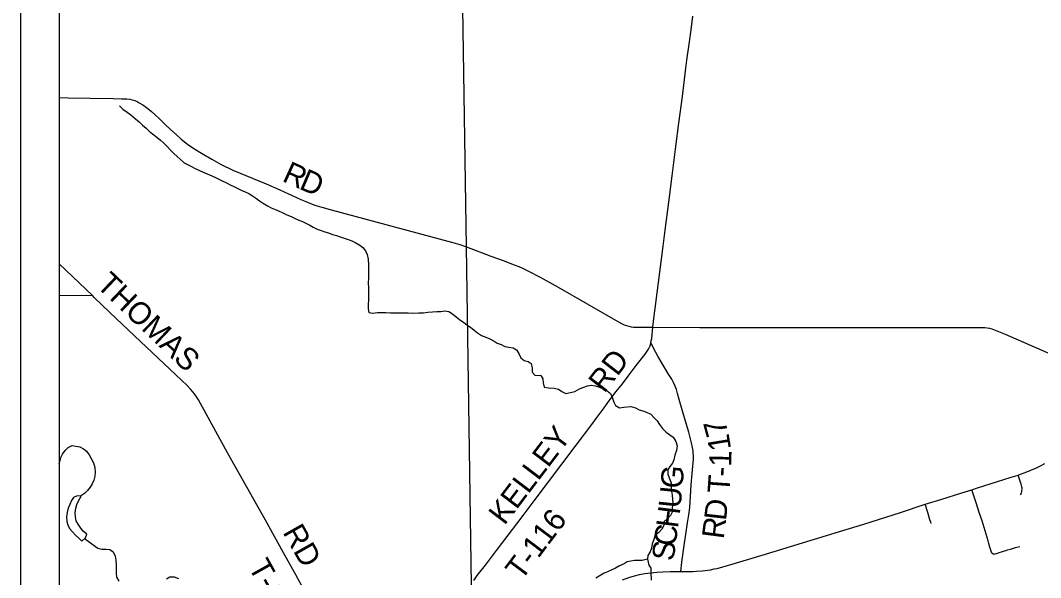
# Model space of a CAD drawing. Extents: x 0 to 34, y 0 to 22.
# Drawn here: x 21.64 to 24.267, y 16.194 to 17.627 of the extents above; entities that cross this region are included whole.
import ezdxf

# ---------------------------------------------------------------- set-up
doc = ezdxf.new("R2010")
doc.units = 0
for name, color, linetype in [('GM_X_Minor_Lake', 7, 'Continuous'), ('GM_X_Minor_River', 7, 'Continuous'), ('GM_X_Rail_Line', 7, 'Continuous'), ('GM_X_State_Route', 7, 'Continuous'), ('GM_X_Township_Road', 7, 'Continuous'), ('GM_X_Township_Road_Text', 7, 'Continuous'), ('SH_Cut_Line', 7, 'Continuous'), ('SH_Data', 7, 'Continuous')]:
    doc.layers.add(name, color=color, linetype=linetype)

msp = doc.modelspace()

# ---------------------------------------------------------------- linework, layer by layer
at = {"layer": 'GM_X_Minor_Lake'}
for points in [[(21.7966, 16.4027), (21.7966, 16.4027), (21.7868, 16.4043), (21.7772, 16.3998), (21.7718, 16.3915), (21.7676, 16.3817), (21.7637, 16.3719), (21.7609, 16.3609), (21.7593, 16.3502), (21.7599, 16.3381), (21.7629, 16.3282), (21.7677, 16.3186), (21.7741, 16.3113), (21.782, 16.3029), (21.7907, 16.2952), (21.7989, 16.2871), (21.8078, 16.2962), (21.8113, 16.3056), (21.8022, 16.3129), (21.7958, 16.321), (21.7895, 16.3306), (21.7843, 16.3397), (21.7821, 16.35), (21.7814, 16.3603)], [(21.7814, 16.3603), (21.783, 16.372), (21.7858, 16.3819), (21.7904, 16.391), (21.7966, 16.4027)]]:
    msp.add_lwpolyline(points, dxfattribs=at)
at = {"layer": 'GM_X_Minor_River'}
for points in [[(21.8958, 17.4072), (21.9045, 17.3987), (21.9154, 17.391), (21.9244, 17.3841), (21.9369, 17.3741), (21.9459, 17.3664), (21.9549, 17.3575), (21.964, 17.3495), (21.9723, 17.3425), (21.9802, 17.3352), (21.9918, 17.3268), (22.0009, 17.3191), (22.0088, 17.3125), (22.0189, 17.3022), (22.0261, 17.2941), (22.0351, 17.2845), (22.0441, 17.2768), (22.052, 17.2699), (22.0622, 17.2611), (22.0709, 17.2564), (22.0796, 17.2518), (22.0924, 17.2456), (22.1015, 17.2413), (22.1109, 17.237), (22.1215, 17.2327), (22.1336, 17.2273), (22.1427, 17.2234), (22.1514, 17.2187), (22.1601, 17.2141), (22.1707, 17.2094), (22.1801, 17.2044), (22.1895, 17.1997), (22.1982, 17.1958), (22.2088, 17.1908), (22.219, 17.1861), (22.2285, 17.1818), (22.2383, 17.176), (22.2481, 17.1691), (22.2564, 17.1633), (22.2639, 17.1575), (22.2768, 17.1498), (22.2858, 17.1451), (22.2945, 17.1413), (22.3051, 17.137), (22.3157, 17.1323), (22.3267, 17.1269), (22.3372, 17.1226), (22.3459, 17.1187), (22.3576, 17.1132), (22.3667, 17.1094), (22.3754, 17.1051), (22.3852, 17.1), (22.3943, 17.095), (22.4041, 17.0903), (22.4151, 17.0864), (22.4246, 17.0833), (22.434, 17.0802), (22.4438, 17.0766), (22.4544, 17.0735), (22.4639, 17.0704), (22.4737, 17.0672), (22.4843, 17.0633), (22.4934, 17.0602), (22.504, 17.0551), (22.5146, 17.0489), (22.5221, 17.0432), (22.5285, 17.0344), (22.5329, 17.0252), (22.5355, 17.0126), (22.5365, 16.9982), (22.5367, 16.9849), (22.5366, 16.9738), (22.5362, 16.9644), (22.536, 16.9514), (22.5363, 16.94), (22.5366, 16.9298), (22.5365, 16.9184), (22.5364, 16.9081), (22.5359, 16.8963), (22.5354, 16.8853), (22.5372, 16.8754), (22.5474, 16.8742), (22.56, 16.8752), (22.5706, 16.8758), (22.5809, 16.8757), (22.593, 16.8748), (22.6036, 16.8744), (22.6215, 16.8746), (22.6389, 16.8744), (22.6511, 16.8743), (22.6663, 16.8745), (22.678, 16.8747), (22.6898, 16.8761), (22.7016, 16.8772), (22.7126, 16.8778), (22.7229, 16.8785), (22.7331, 16.8799), (22.7437, 16.8782), (22.7528, 16.8724), (22.7622, 16.8647), (22.7713, 16.8578)], [(22.7713, 16.8578), (22.7818, 16.8501), (22.7897, 16.8436), (22.7992, 16.8378), (22.8086, 16.8301), (22.8176, 16.8235), (22.8278, 16.8166), (22.8391, 16.8119), (22.8494, 16.8076), (22.8599, 16.8018), (22.8682, 16.7968), (22.8781, 16.7933), (22.8879, 16.7882), (22.8981, 16.7866), (22.9087, 16.785), (22.9174, 16.7796), (22.9238, 16.77), (22.9286, 16.7593), (22.9373, 16.7524), (22.9475, 16.7496), (22.9558, 16.7446), (22.9576, 16.732), (22.9579, 16.7225), (22.965, 16.7141), (22.9806, 16.7135), (22.9858, 16.7051), (22.9865, 16.6949), (22.989, 16.6831), (23.0004, 16.6818), (23.0148, 16.6805), (23.0258, 16.6781), (23.0341, 16.672), (23.0446, 16.6669), (23.0564, 16.6698), (23.0682, 16.6727), (23.0801, 16.6795), (23.0911, 16.6835), (23.1003, 16.6872), (23.1109, 16.6886), (23.1204, 16.6866), (23.1314, 16.6839), (23.1408, 16.6792), (23.151, 16.6738), (23.1593, 16.6669), (23.1645, 16.655), (23.1682, 16.6447), (23.1727, 16.6363), (23.1829, 16.6305), (23.1943, 16.6319), (23.2117, 16.6336), (23.2239, 16.6301), (23.2333, 16.6254), (23.2428, 16.6223), (23.2526, 16.6188), (23.2639, 16.6137), (23.2722, 16.6045), (23.2797, 16.5968), (23.2861, 16.5873), (23.294, 16.5773), (23.303, 16.5677), (23.3124, 16.5612), (23.3211, 16.555), (23.3278, 16.5439), (23.3311, 16.5329), (23.3295, 16.5207), (23.3252, 16.5086), (23.3228, 16.4968), (23.3189, 16.4881), (23.3128, 16.4791), (23.307, 16.4708), (23.3069, 16.4594), (23.311, 16.4498), (23.3158, 16.4372), (23.3161, 16.4274), (23.3167, 16.416), (23.3181, 16.4053), (23.3198, 16.3844), (23.3186, 16.3734), (23.3189, 16.3639), (23.3142, 16.3533), (23.3054, 16.345), (23.2977, 16.3382), (23.2969, 16.3272), (23.2915, 16.3178), (23.283, 16.3084), (23.2743, 16.3039), (23.2715, 16.2918), (23.2668, 16.28), (23.2656, 16.2694), (23.2617, 16.26), (23.2555, 16.2501), (23.2551, 16.2406), (23.241, 16.2377), (23.2311, 16.2378), (23.2212, 16.2379), (23.203, 16.234), (23.1946, 16.2291), (23.1831, 16.2235), (23.1728, 16.2179), (23.1629, 16.2131), (23.1519, 16.2086)], [(21.7404, 16.4875), (21.7409, 16.4899), (21.7444, 16.5024), (21.7491, 16.5115), (21.7556, 16.5205), (21.7633, 16.5281), (21.7736, 16.5333), (21.7834, 16.532), (21.7933, 16.5296), (21.8027, 16.5246), (21.8103, 16.5188), (21.8178, 16.5096), (21.823, 16.5001), (21.8282, 16.489), (21.8319, 16.4772), (21.8333, 16.4646), (21.8324, 16.4544), (21.8297, 16.4438), (21.8254, 16.4347), (21.8204, 16.4264), (21.8135, 16.4177), (21.8054, 16.4098), (21.7949, 16.403)], [(21.8053, 16.2937), (21.8394, 16.2692), (21.8504, 16.2668), (21.8602, 16.2664), (21.8705, 16.2655), (21.8795, 16.2597), (21.8844, 16.249), (21.8865, 16.2383), (21.8868, 16.2258), (21.8867, 16.2163), (21.8866, 16.2053), (21.8876, 16.1943), (21.894, 16.1843)], [(23.2549, 16.2406), (23.2587, 16.2258), (23.2632, 16.2174), (23.2635, 16.2063), (23.264, 16.1865)], [(23.1519, 16.2086), (23.1431, 16.2045), (23.1309, 16.1975), (23.1221, 16.1918)], [(22.0163, 16.1899), (22.0251, 16.1951), (22.0365, 16.1954), (22.0474, 16.1911)]]:
    msp.add_lwpolyline(points, dxfattribs=at)
at = {"layer": 'GM_X_Rail_Line'}
msp.add_lwpolyline([(21.7404, 20.4215), (21.7404, 15.3991), (21.8438, 15.3957), (22.1541, 15.3939), (22.7997, 15.3881), (22.8171, 15.3878), (22.7976, 16.0573), (22.7976, 16.0673), (22.7968, 16.0986), (22.7971, 16.1327), (22.7975, 16.1451), (22.7983, 16.1543), (22.7997, 16.1635), (22.8011, 16.1695), (22.8022, 16.174), (22.7889, 17.0447), (22.7764, 17.8836), (22.7682, 18.2341), (22.7679, 18.2482), (22.7589, 18.6495), (22.7344, 20.3983)], close=True, dxfattribs=at)
at = {"layer": 'GM_X_State_Route'}
msp.add_lwpolyline([(23.1902, 16.1879), (23.2072, 16.1938), (23.2211, 16.198), (23.2341, 16.2014), (23.2483, 16.2041), (23.2632, 16.206), (23.2792, 16.2074), (23.2947, 16.2086), (23.3132, 16.2092), (23.3407, 16.2092), (23.3534, 16.2092), (23.3721, 16.2096), (23.3808, 16.2099), (23.3957, 16.2108), (23.4035, 16.2118), (23.4171, 16.2137), (23.4263, 16.2157), (23.4339, 16.2173), (23.4491, 16.2211), (23.4669, 16.2264), (23.5502, 16.2515), (23.7582, 16.3149), (23.8117, 16.3314), (23.9065, 16.3614), (23.9699, 16.3821), (24.0104, 16.3944), (24.0641, 16.4116), (24.0898, 16.4195), (24.105, 16.4243), (24.156, 16.4406), (24.1885, 16.4508), (24.1915, 16.4517), (24.2092, 16.4574), (24.2125, 16.4585), (24.2273, 16.4638), (24.2419, 16.4699), (24.2562, 16.4762), (24.2649, 16.4805), (24.2782, 16.4868)], dxfattribs=at)
at = {"layer": 'GM_X_Township_Road'}
for p, q in [((21.8257, 16.919), (21.7404, 17.001)), ((21.7404, 16.9206), (21.8257, 16.919))]:
    msp.add_line(p, q, dxfattribs=at)
for points in [[(23.2687, 16.8378), (23.272, 16.867), (23.2745, 16.8858), (23.2798, 16.9259), (23.2899, 17.0057), (23.2951, 17.0467), (23.3002, 17.0874), (23.3098, 17.1599), (23.3181, 17.2271), (23.3238, 17.2682), (23.3281, 17.3025), (23.336, 17.3625), (23.3449, 17.4312), (23.3537, 17.5044), (23.3563, 17.5248), (23.363, 17.5719), (23.3672, 17.6031), (23.372, 17.6384)], [(21.7404, 17.4286), (21.7638, 17.4281), (21.8198, 17.4269), (21.8791, 17.4259), (21.9007, 17.4256), (21.9147, 17.425), (21.9221, 17.4244), (21.9284, 17.423), (21.9346, 17.4211), (21.9406, 17.4187), (21.9466, 17.4153), (21.9552, 17.4098), (21.9647, 17.4031), (21.9725, 17.3973), (21.9778, 17.3928), (21.9865, 17.3853), (21.9994, 17.3728), (22.0131, 17.3596), (22.0269, 17.3468), (22.0413, 17.3337), (22.0547, 17.3216), (22.0703, 17.3091), (22.0873, 17.2972), (22.1066, 17.2858), (22.1333, 17.27), (22.1575, 17.2563), (22.1875, 17.2421), (22.2731, 17.2066), (22.3084, 17.1912), (22.3309, 17.1809), (22.3398, 17.1768), (22.3624, 17.1665), (22.3753, 17.1608), (22.3869, 17.1561), (22.3987, 17.1519), (22.4163, 17.1466), (22.444, 17.1386), (22.6037, 17.096), (22.7537, 17.0554), (22.7716, 17.0502), (22.7861, 17.0453), (22.7891, 17.0442)], [(22.7891, 17.0442), (22.8514, 17.0208), (22.8859, 17.0082), (22.9093, 16.9995), (22.9235, 16.9939), (22.9347, 16.989), (22.9487, 16.9823), (22.9789, 16.9662), (23.0249, 16.9405), (23.0998, 16.8981), (23.1787, 16.8527), (23.1896, 16.8468), (23.1952, 16.8441), (23.2009, 16.8418), (23.2068, 16.8401), (23.2128, 16.8389), (23.2189, 16.8383), (23.2312, 16.8379), (23.2687, 16.8378)], [(22.439, 16.0418), (22.4339, 16.0515), (22.425, 16.068), (22.3982, 16.1134), (22.3722, 16.1594), (22.3498, 16.2002), (22.318, 16.2572), (22.2714, 16.3416), (22.1738, 16.5149), (22.0986, 16.6509), (22.0937, 16.6589), (22.0884, 16.6667), (22.0846, 16.6716), (22.0784, 16.6786), (22.0696, 16.6875), (22.0402, 16.7153), (21.9341, 16.8157), (21.871, 16.8756), (21.8306, 16.9143), (21.8257, 16.919)], [(23.2637, 16.7984), (23.2646, 16.8024), (23.2657, 16.8086), (23.2687, 16.8378)], [(23.2687, 16.8378), (23.3897, 16.8374), (23.4705, 16.8372), (23.5264, 16.8371), (23.5855, 16.8371), (23.6724, 16.8368), (23.8837, 16.8369), (23.9987, 16.8371), (24.0857, 16.8371), (24.1106, 16.8371), (24.1231, 16.8368), (24.1293, 16.8362), (24.1355, 16.8351), (24.1416, 16.8335), (24.1504, 16.8304), (24.1762, 16.8195), (24.3312, 16.7522)], [(22.8081, 16.1859), (22.8131, 16.1936), (22.8167, 16.1986), (22.8382, 16.2257), (22.866, 16.2628), (22.9074, 16.3173), (22.9347, 16.3537), (22.9634, 16.391), (23.0685, 16.5308), (23.1144, 16.5911), (23.1231, 16.6029), (23.1434, 16.6301), (23.1557, 16.6471), (23.1746, 16.672), (23.1904, 16.692), (23.2053, 16.7118), (23.2262, 16.7389), (23.2489, 16.7685), (23.2543, 16.7762), (23.2576, 16.7816), (23.259, 16.7844), (23.2614, 16.7902), (23.2632, 16.7962), (23.2637, 16.7984)], [(23.3407, 16.2092), (23.3436, 16.2328), (23.3496, 16.2758), (23.3581, 16.334), (23.3611, 16.3554), (23.3636, 16.3742), (23.3659, 16.4024), (23.3676, 16.4323), (23.3696, 16.4611), (23.373, 16.4984), (23.3731, 16.5077), (23.3727, 16.5138), (23.3724, 16.5192), (23.3708, 16.5282), (23.368, 16.5402), (23.361, 16.5675), (23.3506, 16.605), (23.3365, 16.6517), (23.3325, 16.667), (23.3293, 16.6774), (23.3261, 16.686), (23.3216, 16.6954), (23.3172, 16.7037), (23.3089, 16.7169), (23.2928, 16.7441), (23.2818, 16.7632), (23.2712, 16.7819), (23.2637, 16.7984)], [(24.2155, 16.4062), (24.2167, 16.409), (24.2177, 16.4119), (24.2185, 16.415), (24.2191, 16.418), (24.2193, 16.4212), (24.2192, 16.4243), (24.2189, 16.4271), (24.2183, 16.4305), (24.2174, 16.4335), (24.2092, 16.4574)], [(24.1437, 16.2548), (24.1428, 16.2552), (24.142, 16.2563), (24.1409, 16.2587), (24.1366, 16.2721), (24.134, 16.2813), (24.1317, 16.2885), (24.1162, 16.3396), (24.1089, 16.3613), (24.1018, 16.3833), (24.0898, 16.4195)], [(23.985, 16.3331), (23.9841, 16.3361), (23.9818, 16.3423), (23.9765, 16.3609), (23.9699, 16.3821)], [(24.1437, 16.2548), (24.1444, 16.2546), (24.1474, 16.2546), (24.1499, 16.255), (24.1531, 16.2558), (24.1563, 16.2566), (24.1606, 16.2578), (24.1666, 16.2597), (24.1737, 16.262), (24.1785, 16.2634), (24.1821, 16.2646), (24.1898, 16.267), (24.1969, 16.2691), (24.2021, 16.2707), (24.2057, 16.2716), (24.2133, 16.2737)]]:
    msp.add_lwpolyline(points, dxfattribs=at)
at = {"layer": 'SH_Cut_Line'}
msp.add_lwpolyline([(21.7404, 20.9), (21.7404, 15.3991), (21.8438, 15.3957), (22.1541, 15.3939), (22.7997, 15.3881), (22.8171, 15.3878), (23.8093, 15.3659), (24.2134, 15.3658), (24.729, 15.3682)], dxfattribs=at)
at = {"layer": 'SH_Data'}
for p, q in [((21.6404, 21), (21.6404, 14)), ((21.7404, 20.9), (21.7404, 14.1))]:
    msp.add_line(p, q, dxfattribs=at)

# ---------------------------------------------------------------- texts
at = {"layer": 'GM_X_Township_Road_Text'}
for s, height, rotation, p in [('R', 0.0568, 335.5195, (22.3119, 17.2147)), ('D', 0.0568, 336.7447, (22.3555, 17.1948)), ('THOMAS', 0.05682, 316.3768, (21.8335, 16.9436)), ('RD', 0.05682, 52.2521, (23.1435, 16.6661)), ('KELLEY', 0.05682, 52.8484, (22.8868, 16.3261)), ('7', 0.0568, 105.0991, (23.4635, 16.5651)), ('1', 0.0568, 99.3622, (23.4705, 16.5245)), ('1', 0.0568, 88.5803, (23.4704, 16.4779)), ('G', 0.0568, 85.1406, (23.3447, 16.421)), ('-', 0.0568, 86.2491, (23.4688, 16.4521)), ('T', 0.0568, 85.938, (23.4658, 16.4093)), ('U', 0.0568, 84.3031, (23.3397, 16.3703)), ('D', 0.0568, 83.5558, (23.457, 16.3385)), ('T-116', 0.05682, 52.961, (22.9303, 16.1837)), ('H', 0.0568, 82.83, (23.3333, 16.3191)), ('R', 0.0568, 82.5833, (23.4509, 16.2912)), ('RD', 0.05682, 299.4373, (22.3146, 16.3103)), ('C', 0.0568, 82.3427, (23.327, 16.2723)), ('S', 0.0568, 82.3369, (23.3219, 16.2344)), ('T-114', 0.05682, 299.1659, (22.226, 16.2213))]:
    msp.add_text(s, height=height, rotation=rotation, dxfattribs=at).set_placement(p)

doc.saveas('drawing.dxf')
